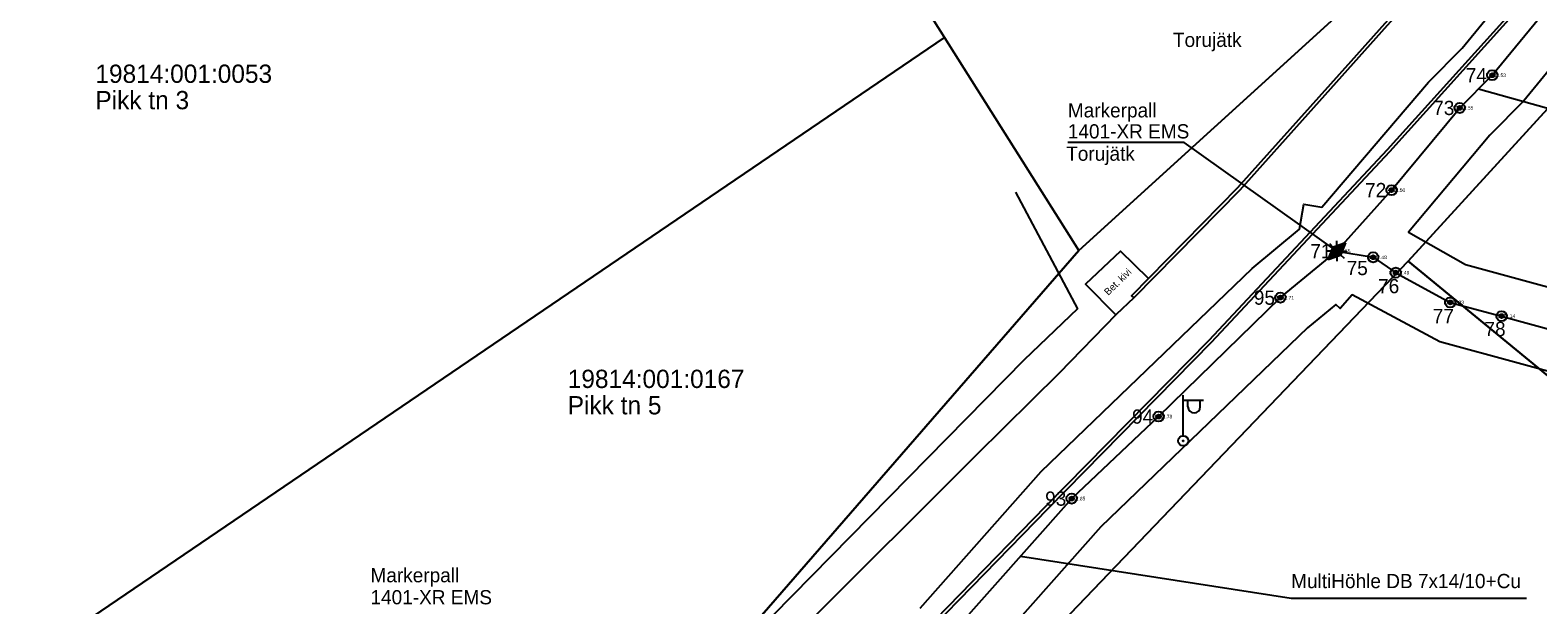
# Model space of a CAD drawing. Extents: x 532028 to 533559, y 6581810 to 6583914.
# Drawn here: x 533063.8 to 533138, y 6583606.7 to 6583635 of the extents above; entities that cross this region are included whole.
import ezdxf

# ---------------------------------------------------------------- set-up
doc = ezdxf.new("R2010")
doc.units = 0
for name, color, linetype in [('AED', 7, 'Continuous'), ('KOORDPUNKT', 7, 'Continuous'), ('MOOTKORG-EH2000', 7, 'Continuous'), ('MOOTMPUNKT', 7, 'Continuous'), ('MOOTNR', 7, 'Continuous'), ('MOOTPIIR', 7, 'Continuous'), ('PIIR', 7, 'Continuous'), ('POST', 7, 'Continuous'), ('SITRASS', 7, 'Continuous'), ('TEE', 7, 'Continuous')]:
    doc.layers.add(name, color=color, linetype=linetype)

msp = doc.modelspace()

# ---------------------------------------------------------------- linework, layer by layer
at = {"layer": 'AED'}
msp.add_lwpolyline([(533112.278, 6583627.061), (533115.333, 6583621.314), (533112.713, 6583618.806), (533089.872, 6583595.559), (533086.527, 6583592.994)], dxfattribs=at)
at = {"layer": 'KOORDPUNKT'}
for centre, radius in [((533135.758, 6583632.82), 0.25), ((533135.758, 6583632.82), 0.025), ((533135.758, 6583632.82), 0.0221), ((533135.758, 6583632.82), 0.0191), ((533135.758, 6583632.82), 0.0161), ((533135.758, 6583632.82), 0.0132), ((533135.758, 6583632.82), 0.0102), ((533135.758, 6583632.82), 0.00726), ((533135.758, 6583632.82), 0.0043), ((533134.155, 6583631.21), 0.25), ((533134.155, 6583631.21), 0.025), ((533134.155, 6583631.21), 0.0221), ((533134.155, 6583631.21), 0.0191), ((533134.155, 6583631.21), 0.0161), ((533134.155, 6583631.21), 0.0132), ((533134.155, 6583631.21), 0.0102), ((533134.155, 6583631.21), 0.00726), ((533134.155, 6583631.21), 0.0043), ((533130.801, 6583627.164), 0.25), ((533130.801, 6583627.164), 0.025), ((533130.801, 6583627.164), 0.0221), ((533130.801, 6583627.164), 0.0191), ((533130.801, 6583627.164), 0.0161), ((533130.801, 6583627.164), 0.0132), ((533130.801, 6583627.164), 0.0102), ((533130.801, 6583627.164), 0.00726), ((533130.801, 6583627.164), 0.0043), ((533128.105, 6583624.158), 0.25), ((533128.105, 6583624.158), 0.025), ((533128.105, 6583624.158), 0.0221), ((533128.105, 6583624.158), 0.0191), ((533128.105, 6583624.158), 0.0161), ((533128.105, 6583624.158), 0.0132), ((533128.105, 6583624.158), 0.0102), ((533128.105, 6583624.158), 0.00726), ((533128.105, 6583624.158), 0.0043), ((533129.895, 6583623.855), 0.25), ((533129.895, 6583623.855), 0.025), ((533129.895, 6583623.855), 0.0221), ((533129.895, 6583623.855), 0.0191), ((533129.895, 6583623.855), 0.0161), ((533129.895, 6583623.855), 0.0132), ((533129.895, 6583623.855), 0.0102), ((533129.895, 6583623.855), 0.00726), ((533129.895, 6583623.855), 0.0043), ((533131.003, 6583623.096), 0.25), ((533131.003, 6583623.096), 0.025), ((533131.003, 6583623.096), 0.0221), ((533131.003, 6583623.096), 0.0191), ((533131.003, 6583623.096), 0.0161), ((533131.003, 6583623.096), 0.0132), ((533131.003, 6583623.096), 0.0102), ((533131.003, 6583623.096), 0.00726), ((533131.003, 6583623.096), 0.0043), ((533125.326, 6583621.868), 0.25), ((533125.326, 6583621.868), 0.025), ((533125.326, 6583621.868), 0.0221), ((533125.326, 6583621.868), 0.0191), ((533125.326, 6583621.868), 0.0161), ((533125.326, 6583621.868), 0.0132), ((533125.326, 6583621.868), 0.0102), ((533125.326, 6583621.868), 0.00726), ((533125.326, 6583621.868), 0.0043), ((533133.691, 6583621.632), 0.25), ((533133.691, 6583621.632), 0.025), ((533133.691, 6583621.632), 0.0221), ((533133.691, 6583621.632), 0.0191), ((533133.691, 6583621.632), 0.0161), ((533133.691, 6583621.632), 0.0132), ((533133.691, 6583621.632), 0.0102), ((533133.691, 6583621.632), 0.00726), ((533133.691, 6583621.632), 0.0043), ((533136.217, 6583620.958), 0.25), ((533136.217, 6583620.958), 0.025), ((533136.217, 6583620.958), 0.0221), ((533136.217, 6583620.958), 0.0191), ((533136.217, 6583620.958), 0.0161), ((533136.217, 6583620.958), 0.0132), ((533136.217, 6583620.958), 0.0102), ((533136.217, 6583620.958), 0.00726), ((533136.217, 6583620.958), 0.0043), ((533119.331, 6583616.009), 0.25), ((533119.331, 6583616.009), 0.025), ((533119.331, 6583616.009), 0.0221), ((533119.331, 6583616.009), 0.0191), ((533119.331, 6583616.009), 0.0161), ((533119.331, 6583616.009), 0.0132), ((533119.331, 6583616.009), 0.0102), ((533119.331, 6583616.009), 0.00726), ((533119.331, 6583616.009), 0.0043), ((533115.05, 6583611.969), 0.25), ((533115.05, 6583611.969), 0.025), ((533115.05, 6583611.969), 0.0221), ((533115.05, 6583611.969), 0.0191), ((533115.05, 6583611.969), 0.0161), ((533115.05, 6583611.969), 0.0132), ((533115.05, 6583611.969), 0.0102), ((533115.05, 6583611.969), 0.00726), ((533115.05, 6583611.969), 0.0043)]:
    msp.add_circle(centre, radius, dxfattribs=at)
at = {"layer": 'MOOTMPUNKT'}
for centre in [(533135.758, 6583632.82), (533134.155, 6583631.21), (533130.801, 6583627.164), (533128.105, 6583624.158), (533129.895, 6583623.855), (533131.003, 6583623.096), (533125.326, 6583621.868), (533133.691, 6583621.632), (533136.217, 6583620.958), (533119.331, 6583616.009), (533115.05, 6583611.969)]:
    msp.add_circle(centre, 0.1, dxfattribs=at)
at = {"layer": 'MOOTPIIR'}
for points in [[(533107.585, 6583606.571), (533113.554, 6583613.297), (533123.933, 6583623.301), (533126.266, 6583625.232), (533126.481, 6583626.472), (533127.36, 6583626.32), (533132.621, 6583632.487), (533134.273, 6583634.161), (533136.648, 6583637.078)], [(533140.211, 6583635.108), (533137.309, 6583631.555), (533135.642, 6583629.864), (533131.631, 6583625.091), (533134.436, 6583623.501), (533142.082, 6583621.418)], [(533140.891, 6583617.597), (533133.178, 6583619.697), (533128.86, 6583622), (533128.264, 6583621.336), (533128.055, 6583621.523), (533126.667, 6583620.38), (533116.487, 6583610.576), (533110.556, 6583603.893)]]:
    msp.add_lwpolyline(points, dxfattribs=at)
at = {"layer": 'PIIR'}
for points in [[(533244.86, 6583767.27), (533244.04, 6583767.94), (533196.19, 6583708.2), (533148.43, 6583661.15), (533135.57, 6583642.54), (533115.41, 6583624.19), (533089.54, 6583594.42), (533062.55, 6583573.96), (533068.07, 6583565.58), (533108.18, 6583599.21), (533131.61, 6583623.67), (533165.4, 6583660.63), (533207.1, 6583698.99), (533255.66, 6583758.46), (533254.45, 6583759.45)], [(533084.06, 6583673.83), (533086.31, 6583670.26), (533108.79, 6583634.68), (533115.41, 6583624.19), (533135.57, 6583642.54), (533148.43, 6583661.15), (533119.83, 6583702.95)], [(533086.31, 6583670.26), (533025.01, 6583631.11), (533049.13, 6583594.12), (533108.79, 6583634.68)], [(533215.15, 6583619.84), (533165.4, 6583660.63), (533131.61, 6583623.67), (533170.11, 6583592.05), (533185.24, 6583579.63), (533194.51, 6583596.23)], [(533115.41, 6583624.19), (533108.79, 6583634.68), (533049.13, 6583594.12), (533062.55, 6583573.96), (533089.54, 6583594.42)], [(533131.61, 6583623.67), (533108.18, 6583599.21), (533144.93, 6583563.26), (533170.11, 6583592.05)]]:
    msp.add_lwpolyline(points, close=True, dxfattribs=at)
at = {"layer": 'POST'}
for p, q in [((533120.544, 6583615.063), (533120.544, 6583617.063)), ((533120.544, 6583616.813), (533121.544, 6583616.813)), ((533120.771, 6583616.492), (533120.771, 6583616.813)), ((533121.384, 6583616.492), (533121.384, 6583616.813)), ((533120.544, 6583614.813), (533120.544, 6583614.813))]:
    msp.add_line(p, q, dxfattribs=at)
for radius in [0.25, 0.0234]:
    msp.add_circle((533120.544, 6583614.813), radius, dxfattribs=at)
msp.add_arc((533121.077, 6583616.492), 0.306, 180, 0, dxfattribs=at)
at = {"layer": 'SITRASS'}
for p, q in [((533127.675, 6583623.747), (533127.92, 6583624.352)), ((533127.928, 6583624.334), (533127.752, 6583624.511)), ((533127.912, 6583624.33), (533128.378, 6583624.168)), ((533128.538, 6583624.564), (533127.92, 6583624.352)), ((533127.923, 6583624.353), (533128.388, 6583624.191)), ((533127.961, 6583624.366), (533128.397, 6583624.215)), ((533127.999, 6583624.379), (533128.406, 6583624.238)), ((533128.038, 6583624.392), (533128.416, 6583624.261)), ((533128.076, 6583624.406), (533128.425, 6583624.284)), ((533128.105, 6583624.408), (533128.105, 6583624.658)), ((533128.114, 6583624.419), (533128.434, 6583624.307)), ((533128.153, 6583624.432), (533128.444, 6583624.331)), ((533128.191, 6583624.445), (533128.453, 6583624.354)), ((533128.229, 6583624.458), (533128.463, 6583624.377)), ((533128.268, 6583624.471), (533128.472, 6583624.4)), ((533128.282, 6583624.334), (533128.459, 6583624.511)), ((533128.538, 6583624.564), (533128.293, 6583623.958)), ((533128.306, 6583624.484), (533128.481, 6583624.424)), ((533128.345, 6583624.498), (533128.491, 6583624.447)), ((533128.383, 6583624.511), (533128.5, 6583624.47)), ((533128.421, 6583624.524), (533128.51, 6583624.493)), ((533128.46, 6583624.537), (533128.519, 6583624.516)), ((533128.498, 6583624.55), (533128.528, 6583624.54)), ((533128.536, 6583624.563), (533128.538, 6583624.563)), ((533127.855, 6583624.158), (533127.605, 6583624.158)), ((533127.675, 6583623.747), (533128.293, 6583623.958)), ((533127.686, 6583623.773), (533127.72, 6583623.762)), ((533127.696, 6583623.797), (533127.758, 6583623.775)), ((533127.705, 6583623.82), (533127.797, 6583623.788)), ((533127.715, 6583623.843), (533127.835, 6583623.801)), ((533127.724, 6583623.866), (533127.873, 6583623.814)), ((533127.733, 6583623.89), (533127.912, 6583623.828)), ((533127.743, 6583623.913), (533127.95, 6583623.841)), ((533127.928, 6583623.981), (533127.752, 6583623.804)), ((533127.752, 6583623.936), (533127.988, 6583623.854)), ((533127.761, 6583623.959), (533128.027, 6583623.867)), ((533127.771, 6583623.982), (533128.065, 6583623.88)), ((533127.78, 6583624.006), (533128.103, 6583623.893)), ((533127.79, 6583624.029), (533128.142, 6583623.906)), ((533127.799, 6583624.052), (533128.18, 6583623.92)), ((533127.808, 6583624.075), (533128.218, 6583623.933)), ((533127.818, 6583624.098), (533128.257, 6583623.946)), ((533127.827, 6583624.122), (533128.294, 6583623.959)), ((533127.836, 6583624.145), (533128.303, 6583623.983)), ((533127.846, 6583624.168), (533128.313, 6583624.006)), ((533127.855, 6583624.191), (533128.322, 6583624.029)), ((533127.865, 6583624.214), (533128.331, 6583624.052)), ((533127.874, 6583624.238), (533128.341, 6583624.075)), ((533127.883, 6583624.261), (533128.35, 6583624.099)), ((533127.893, 6583624.284), (533128.359, 6583624.122)), ((533127.902, 6583624.307), (533128.369, 6583624.145)), ((533128.105, 6583623.908), (533128.105, 6583623.658)), ((533128.282, 6583623.981), (533128.459, 6583623.804)), ((533128.355, 6583624.158), (533128.605, 6583624.158))]:
    msp.add_line(p, q, dxfattribs=at)
for points in [[(533128.105, 6583624.158), (533130.801, 6583627.164), (533134.155, 6583631.21), (533135.758, 6583632.82), (533138.966, 6583636.748)], [(533135.084, 6583632.143), (533145.83, 6583629.154), (533157.42, 6583629.154)], [(533128.105, 6583624.158), (533120.581, 6583629.511), (533114.861, 6583629.511)], [(533098.36, 6583592.553), (533100.895, 6583595.574), (533104.124, 6583599.995), (533109.06, 6583605.222), (533115.05, 6583611.969), (533119.331, 6583616.009), (533125.326, 6583621.868), (533128.105, 6583624.158)], [(533128.105, 6583624.158), (533129.895, 6583623.855), (533131.003, 6583623.096), (533133.691, 6583621.632), (533136.217, 6583620.958), (533141.55, 6583619.492), (533146.147, 6583617.535), (533150.085, 6583616.33), (533152.064, 6583616.745), (533154.53, 6583616.194), (533158.97, 6583616.676), (533162.444, 6583617.163), (533164.928, 6583617.407), (533165.92, 6583617.016), (533166.908, 6583616.627)], [(533112.53, 6583609.13), (533125.854, 6583607.06), (533137.444, 6583607.06)]]:
    msp.add_lwpolyline(points, dxfattribs=at)
for radius in [0.25, 0.225, 0.2, 0.175, 0.15, 0.125, 0.1, 0.075, 0.05, 0.025]:
    msp.add_circle((533128.105, 6583624.158), radius, dxfattribs=at)
at = {"layer": 'TEE'}
msp.add_line((533105.445, 6583602.818), (533113.889, 6583611.488), dxfattribs=at)
for points in [[(533094.3, 6583592.258), (533096.779, 6583594.612), (533100.317, 6583597.895), (533105.339, 6583602.923), (533113.782, 6583611.593), (533121.821, 6583619.778), (533130.6, 6583629.17), (533138.88, 6583638.36), (533143.791, 6583643.839), (533150.512, 6583651.151), (533156.609, 6583658.038), (533161.092, 6583663.188), (533171.273, 6583674.781)], [(533113.889, 6583611.488), (533121.929, 6583619.674), (533130.711, 6583629.068), (533138.992, 6583638.26), (533143.902, 6583643.738), (533150.623, 6583651.05), (533156.722, 6583657.939), (533161.205, 6583663.09)], [(533130.906, 6583651.237), (533131.629, 6583650.06), (533133.079, 6583650.807), (533136.732, 6583644.578), (533137.03, 6583643.797), (533136.978, 6583643.125), (533136.586, 6583642.312), (533134.944, 6583640.392), (533128.791, 6583633.498), (533123.219, 6583627.271), (533117.997, 6583621.963), (533118.104, 6583621.858)], [(533131.034, 6583651.315), (533131.684, 6583650.257), (533133.137, 6583651.005), (533136.868, 6583644.643), (533137.182, 6583643.819), (533137.126, 6583643.085), (533136.713, 6583642.229), (533135.057, 6583640.294), (533128.903, 6583633.398), (533123.329, 6583627.168), (533118.104, 6583621.858)], [(533118.826, 6583622.806), (533117.45, 6583624.16), (533115.728, 6583622.523), (533117.221, 6583621.023)], [(533118.104, 6583621.858), (533117.241, 6583621.044), (533114.442, 6583618.146), (533110.344, 6583614.117), (533101.91, 6583605.681), (533094.624, 6583598.699), (533091.35, 6583595.556), (533088.467, 6583593.039), (533085.281, 6583590.48)]]:
    msp.add_lwpolyline(points, dxfattribs=at)

# ---------------------------------------------------------------- texts
at = {"layer": 'KOORDPUNKT'}
for s, p in [('74 ', (533134.451, 6583632.47)), ('73 ', (533132.849, 6583630.86)), ('72 ', (533129.495, 6583626.814)), ('71 ', (533126.799, 6583623.808)), ('75 ', (533128.588, 6583622.976)), ('95 ', (533124.019, 6583621.518)), ('76 ', (533130.136, 6583622.086)), ('77 ', (533132.827, 6583620.61)), ('78 ', (533135.372, 6583619.973)), ('94 ', (533118.024, 6583615.659)), ('93 ', (533113.744, 6583611.619))]:
    msp.add_text(s, height=0.7, dxfattribs=at).set_placement(p)
at = {"layer": 'MOOTKORG-EH2000'}
for s, p in [(' 32.53', (533135.758, 6583632.733)), (' 32.55', (533134.155, 6583631.122)), (' 32.50', (533130.801, 6583627.077)), (' 32.55', (533128.105, 6583624.07)), (' 32.48', (533129.895, 6583623.767)), (' 32.49', (533131.003, 6583623.009)), (' 32.71', (533125.326, 6583621.78)), (' 32.33', (533133.691, 6583621.544)), (' 32.14', (533136.217, 6583620.871)), (' 32.78', (533119.331, 6583615.921)), (' 32.85', (533115.05, 6583611.882))]:
    msp.add_text(s, height=0.175, dxfattribs=at).set_placement(p)
at = {"layer": 'MOOTNR'}
for s, p in [('52 ', (533135.431, 6583632.733)), ('53 ', (533133.829, 6583631.122)), ('54 ', (533130.475, 6583627.077)), ('55 ', (533127.779, 6583624.07)), ('56 ', (533129.568, 6583623.767)), ('57 ', (533130.676, 6583623.009)), ('69 ', (533124.999, 6583621.78)), ('58 ', (533133.364, 6583621.544)), ('59 ', (533135.89, 6583620.871)), ('70 ', (533119.004, 6583615.921)), ('71 ', (533114.724, 6583611.882))]:
    msp.add_text(s, height=0.175, dxfattribs=at).set_placement(p)
at = {"layer": 'PIIR'}
for s, p in [('19814:001:0053', (533066.985, 6583632.445)), ('Pikk tn 3', (533066.985, 6583631.145)), ('19814:001:0167', (533090.24, 6583617.417)), ('Pikk tn 5', (533090.24, 6583616.117))]:
    msp.add_text(s, height=0.9, dxfattribs=at).set_placement(p)
at = {"layer": 'SITRASS'}
for s, p in [('Torujätk', (533120.036, 6583634.212)), ('Markerpall ', (533114.861, 6583630.743)), ('1401-XR EMS ', (533114.861, 6583629.708)), ('Torujätk', (533114.779, 6583628.609)), ('Markerpall ', (533080.528, 6583607.847)), ('MultiHöhle DB 7x14/10+Cu', (533125.854, 6583607.56)), ('1401-XR EMS ', (533080.528, 6583606.763))]:
    msp.add_text(s, height=0.7, dxfattribs=at).set_placement(p)
at = {"layer": 'TEE'}
msp.add_text('Bet. kivi', height=0.35, rotation=44.30782, dxfattribs=at).set_placement((533116.854, 6583621.951))

doc.saveas('drawing.dxf')
